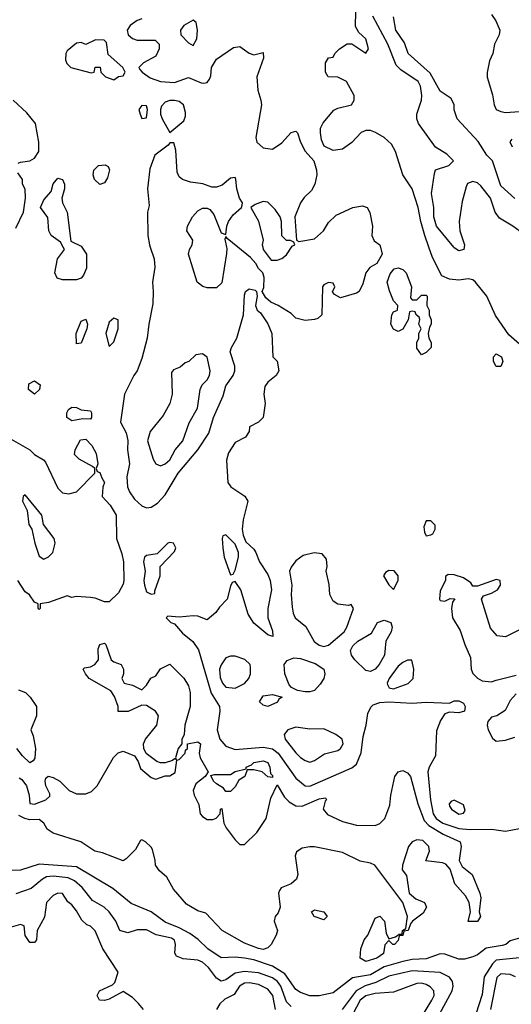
# Model space of a CAD drawing. Header units: inches. Extents: x 2380053 to 2584298, y 380219 to 546618.
# Tile 750 of 788: x 2555966 to 2558074, y 476753 to 480975. Entities that reach past the tile are written whole.
import ezdxf

# ---------------------------------------------------------------- set-up
doc = ezdxf.new("R2010")
doc.units = ezdxf.units.IN
doc.header["$MEASUREMENT"] = 0
doc.layers.add('C5457', color=7, linetype='Continuous')
doc.layers.add('C5458', color=7, linetype='Continuous')

msp = doc.modelspace()

# ---------------------------------------------------------------- linework, layer by layer
at = {"layer": 'C5457', "color": 2}
for points, elevation in [([(2556233.2, 480000), (2556253.4, 479970), (2556252.4, 479910), (2556240.4, 479879.6), (2556230, 479866.6), (2556210, 479859.5), (2556150, 479859.3), (2556127, 479867), (2556117.2, 479890), (2556128.7, 479950), (2556158, 479990), (2556152.5, 480000)], 10), ([(2556526.4, 480000), (2556543.1, 479950), (2556546, 479914), (2556535.5, 479850), (2556539.3, 479810), (2556536.7, 479756.7), (2556519.5, 479670), (2556513, 479610), (2556490, 479522), (2556470.4, 479469.6), (2556456, 479450), (2556416, 479370), (2556398.8, 479250), (2556423, 479203), (2556430.4, 479170.4), (2556428.2, 479130), (2556437.1, 479070), (2556425.2, 479014.8), (2556428, 478972), (2556437.1, 478950), (2556458.8, 478918.9), (2556490, 478890.5), (2556510, 478882), (2556530, 478884.9), (2556557.7, 478902.3), (2556590, 478937.3), (2556646, 479030), (2556729.6, 479130), (2556777.2, 479202.8), (2556797, 479270), (2556838.4, 479361.6), (2556850, 479404.7), (2556882, 479450), (2556889.4, 479470), (2556889.4, 479490), (2556869.6, 479550.3), (2556874.5, 479570), (2556897, 479610), (2556926, 479710), (2556930, 479794), (2556935.3, 479810), (2556950, 479821), (2556976, 479816), (2556982, 479810), (2556984.7, 479790), (2556978, 479750), (2556984.7, 479730), (2556998.5, 479718.5), (2557030.4, 479670.4), (2557047.3, 479630), (2557052, 479530), (2557070.6, 479510.6), (2557077.3, 479470), (2557066, 479450), (2557030, 479421.2), (2557017.1, 479402.9), (2557013, 479370), (2557019.1, 479330), (2557010, 479269), (2556991, 479250), (2556952, 479230), (2556950.8, 479210), (2556934.4, 479185.6), (2556890, 479162), (2556862.4, 479117.6), (2556853.2, 479086.8), (2556859.1, 478990), (2556872.5, 478972.5), (2556932.5, 478932.5), (2556944, 478910), (2556924, 478830), (2556921, 478790), (2556924.7, 478764.7), (2556936, 478736), (2556970, 478704.7), (2556978.8, 478690), (2556994.8, 478650), (2557030, 478596), (2557040.5, 478570), (2557046, 478530), (2557030.6, 478450), (2557030.8, 478410.8), (2557050, 478354), (2557052, 478330), (2557030, 478338), (2556970, 478388), (2556946.3, 478426.3), (2556914, 478530), (2556890, 478566), (2556878, 478562), (2556870, 478546), (2556856, 478490), (2556823.4, 478456.6), (2556807.5, 478432.5), (2556770, 478402), (2556730, 478417.2), (2556710, 478419.3), (2556650, 478413.2), (2556602, 478418), (2556594, 478410), (2556614, 478390), (2556630, 478384.7), (2556664.1, 478344.1), (2556708.2, 478308.2), (2556732.8, 478272.8), (2556787.5, 478087.5), (2556823, 478030), (2556824.4, 478010), (2556813.4, 477930), (2556824.9, 477890), (2556850, 477860.5), (2556890, 477846), (2557010, 477855.2), (2557050, 477848.9), (2557075.3, 477830), (2557150, 477723), (2557190, 477690.4), (2557210, 477688.7), (2557390, 477766.4), (2557410, 477782), (2557430, 477831.3), (2557438.7, 477901.3), (2557452.6, 477950), (2557459.7, 478000.3), (2557472.6, 478027.4), (2557482.8, 478037.2), (2557510, 478047.2), (2557549.8, 478050.2), (2557650, 478044.9), (2557710, 478048.2), (2557810, 478044.7), (2557830, 478054), (2557850, 478054), (2557870, 478044.7), (2557877.3, 478030), (2557874, 478010), (2557850, 478002.7), (2557810, 478005.2), (2557790, 477999), (2557770.4, 477969.6), (2557753.8, 477926.2), (2557750, 477818), (2557722, 477770), (2557717.1, 477750), (2557727.6, 477630), (2557739, 477570), (2557751.9, 477550), (2557780.4, 477530), (2557850, 477506.4), (2557897.8, 477502.2), (2557990, 477504.4), (2558050, 477495.3), (2558110, 477506.7)], 14), ([(2556853.2, 480000), (2556854.4, 479994.4), (2556853.2, 479973.2), (2556832.9, 479847.1), (2556810, 479826), (2556770, 479826), (2556751.4, 479831.4), (2556727, 479850), (2556689.7, 479970), (2556694.5, 479990), (2556700.5, 480000)], 14), ([(2557513.5, 480000), (2557521, 479970), (2557498, 479930), (2557467.7, 479912.3), (2557451.3, 479890), (2557438, 479842), (2557422, 479810), (2557410, 479802), (2557342, 479782), (2557316.4, 479796.4), (2557308.4, 479808.4), (2557318, 479830), (2557310, 479846), (2557290, 479848), (2557270, 479838), (2557264.7, 479830), (2557262, 479710), (2557245.4, 479694.6), (2557230.9, 479689.1), (2557190, 479685.2), (2557150, 479696), (2557130, 479716), (2557075.3, 479750), (2557043.7, 479763.7), (2557022, 479782), (2557006, 479810), (2557012.9, 479827.1), (2557015.3, 479870), (2557008.7, 479890), (2556990, 479908.7), (2556979, 479930), (2556956.2, 479956.2), (2556901.7, 480000)], 14), ([(2557008.5, 480000), (2557011, 479990), (2557044.7, 479944.7), (2557070, 479944.7), (2557090, 479951), (2557110, 479966.8), (2557132.2, 480000)], 14), ([(2558110, 479584), (2558064.5, 479624.5), (2558006.8, 479706.8), (2557969.6, 479789.6), (2557921.2, 479850), (2557910, 479859.3), (2557890, 479863.7), (2557850, 479858.4), (2557810, 479862), (2557777.2, 479877.2), (2557736.1, 479956.1), (2557721.2, 480000)], 14), ([(2557872.4, 480000), (2557870.7, 479989.3), (2557850, 479984), (2557830, 479997.2), (2557827.7, 480000)], 10), ([(2555930, 479176.3), (2556010, 479130.6), (2556030, 479110.8), (2556068, 479088), (2556077.1, 479077.1), (2556130, 478966), (2556150, 478946.8), (2556177.5, 478942.5), (2556210, 478951), (2556288.7, 479030), (2556288, 479050), (2556279, 479059), (2556222, 479090), (2556202, 479110), (2556204, 479130), (2556227, 479173), (2556250, 479176), (2556276, 479150), (2556294.4, 479114.4), (2556302, 479070), (2556294, 479050), (2556298, 479038), (2556310, 479034), (2556318, 479010), (2556330.5, 478990.5), (2556322.8, 478970), (2556320.7, 478930), (2556353.7, 478893.7), (2556380.5, 478850), (2556382, 478750), (2556404.8, 478684.8), (2556411.7, 478650), (2556413.7, 478570), (2556410, 478555.3), (2556390, 478517.2), (2556350, 478479), (2556330, 478479.3), (2556290, 478495.1), (2556270, 478498), (2556210, 478502), (2556190, 478498), (2556170, 478504), (2556090, 478476), (2556054, 478470), (2556054, 478450), (2556050, 478446), (2556046, 478450), (2556046, 478470), (2556030, 478478), (2556009.1, 478509.1), (2555990, 478522), (2555958, 478570)], 10), ([(2558130, 478368.7), (2558050, 478329.3), (2558013.2, 478333.2), (2557985.2, 478365.2), (2557946, 478490), (2557955.3, 478504.7), (2557990, 478516), (2558015.3, 478530), (2558028, 478550), (2558026, 478570), (2558010, 478575.3), (2557930, 478546), (2557910, 478546), (2557900.4, 478560.4), (2557870, 478582), (2557830, 478595.3), (2557803.6, 478596.4), (2557792.7, 478587.3), (2557792, 478570), (2557770, 478526), (2557766, 478490), (2557770, 478484.7), (2557790, 478482), (2557812.7, 478492.7), (2557831.6, 478491.6), (2557822, 478478), (2557818, 478450), (2557822.8, 478410), (2557855.6, 478355.6), (2557875.2, 478295.2), (2557899.8, 478239.8), (2557903, 478190), (2557910, 478171.3), (2557930, 478150.8), (2557950, 478140.7), (2557990, 478136.3), (2558010, 478142.8), (2558095.6, 478164.4)], 18), ([(2555961.4, 478101.4), (2555992, 478090), (2556012, 478070), (2556038, 478030), (2556038.8, 477990), (2556014, 477930), (2556024.7, 477904.7), (2556034.8, 477850), (2556030.9, 477809.1), (2556023.6, 477796.4), (2556010, 477788), (2555978, 477818), (2555954, 477850)], 10), ([(2558095.9, 478084.1), (2558070, 478055.3), (2558047.5, 478012.5), (2558012, 477990), (2557990, 477984), (2557974.4, 477965.6), (2557970.8, 477950), (2557974.8, 477930), (2557993.7, 477893.7), (2558010, 477881), (2558050, 477884.9), (2558090, 477898.8)], 18), ([(2555964.5, 477724.5), (2555976.3, 477716.3), (2555996, 477690), (2556006.8, 477650), (2556010, 477614), (2556030, 477611.3), (2556078, 477630), (2556095.1, 477644.9), (2556096, 477656), (2556078, 477690), (2556075.3, 477710), (2556078, 477722), (2556089, 477731), (2556110, 477726), (2556138, 477710), (2556178.8, 477670), (2556210, 477655.5), (2556250, 477655.5), (2556274.7, 477665.3), (2556299.3, 477690), (2556369.1, 477810.9), (2556389.1, 477830.9), (2556410, 477838), (2556458.8, 477818.8), (2556474.4, 477794.4), (2556484, 477764), (2556530, 477726), (2556550, 477718), (2556590, 477732), (2556610, 477732), (2556633.6, 477746.4), (2556640.4, 477799.6), (2556650, 477802), (2556675.3, 477830), (2556678, 477842), (2556686, 477850), (2556686, 477870), (2556730, 477878), (2556742, 477870), (2556736, 477830), (2556741, 477810), (2556774, 477750), (2556762, 477730), (2556721.4, 477698.6), (2556710.8, 477670), (2556714, 477650), (2556734.8, 477610), (2556741, 477570), (2556750, 477558), (2556770, 477546), (2556794.6, 477545.4), (2556808.4, 477551.6), (2556826, 477570), (2556828, 477590), (2556832.7, 477592.7), (2556842, 477530), (2556852, 477510), (2556890, 477458), (2556910, 477438), (2556930, 477438), (2556983.7, 477490), (2557022.7, 477550), (2557042.7, 477637.3), (2557070, 477694), (2557101.3, 477641.3), (2557121.7, 477621.7), (2557150, 477603.8), (2557177.7, 477602.3), (2557250, 477633.4), (2557278, 477638), (2557282, 477630), (2557276, 477624), (2557267.3, 477590), (2557286.6, 477566.6), (2557350, 477537.1), (2557410, 477520.7), (2557490, 477519.1), (2557511.4, 477528.6), (2557532.7, 477550), (2557553.6, 477606.4), (2557557.2, 477650), (2557574.5, 477730), (2557589.7, 477750.3), (2557610, 477754.9), (2557630, 477745.5), (2557642.4, 477730), (2557673, 477613), (2557701, 477541), (2557720.2, 477520.2), (2557782.2, 477482.2), (2557854.8, 477450), (2557858.8, 477430), (2557850.6, 477370), (2557863.8, 477343.8), (2557906.8, 477310), (2557939.1, 477230), (2557944, 477210), (2557936, 477150), (2557942, 477130), (2557930, 477108), (2557890, 477108), (2557899, 477150), (2557893.2, 477190), (2557878.4, 477218.4), (2557832.7, 477270), (2557812.1, 477332.1), (2557793.3, 477353.3), (2557779.1, 477359.1), (2557708.4, 477368.4), (2557724, 477410), (2557721.2, 477430), (2557695.3, 477455.3), (2557670, 477458), (2557650, 477449.2), (2557634, 477430), (2557607.3, 477350), (2557606.8, 477330), (2557624.7, 477304.7), (2557636, 477230), (2557665.2, 477205.2), (2557702, 477190), (2557711, 477170), (2557695.9, 477144.1), (2557651.3, 477110), (2557642, 477098), (2557632, 477070), (2557614, 477066), (2557610, 477048), (2557594, 477046), (2557590, 477026), (2557574, 477010), (2557566, 477010), (2557550, 477026), (2557532.7, 477007.3), (2557526, 476970), (2557498, 476950), (2557450, 476936), (2557426.6, 476950), (2557429.5, 476990.5), (2557444, 477030), (2557459, 477050), (2557490, 477122), (2557510, 477130.7), (2557530.8, 477110), (2557538, 477058), (2557550, 477034), (2557578, 477042), (2557594, 477054), (2557606, 477054), (2557608, 477070), (2557622, 477078), (2557629, 477130), (2557609, 477190), (2557489.6, 477349.7), (2557470, 477358.4), (2557426.7, 477366.7), (2557350, 477404.5), (2557230, 477428), (2557210, 477428), (2557177.6, 477422.4), (2557152.8, 477407.2), (2557148, 477390), (2557159.3, 477310), (2557153.4, 477290), (2557130, 477269.2), (2557087.7, 477252.3), (2557079.8, 477240.2), (2557076, 477230), (2557082.8, 477170), (2557074.4, 477145.6), (2557062, 477130), (2557058, 477110), (2557071.3, 477070), (2557066.8, 477050), (2557044.9, 477010), (2557030, 476995.1), (2557010, 476988.3), (2556990, 476991.6), (2556930, 477014.5), (2556835.3, 477070), (2556764, 477144), (2556730, 477154), (2556682, 477182), (2556626.3, 477246.3), (2556598, 477298), (2556565.6, 477325.6), (2556549.1, 477349.1), (2556548, 477370), (2556536.4, 477416.4), (2556530, 477426), (2556506, 477450), (2556490, 477458), (2556484.7, 477455.3), (2556463.6, 477416.4), (2556423.6, 477376.4), (2556410, 477368.7), (2556322, 477402), (2556288, 477410), (2556229.1, 477449.1), (2556110, 477487.3), (2556084.4, 477504.4), (2556070, 477529), (2556050, 477545.2), (2556010, 477543.7), (2555988, 477550), (2555963.2, 477563.2)], 10), ([(2558130, 477041.6), (2558070, 477024.5), (2558050.7, 477010), (2558035.1, 477004.9), (2557967.1, 476992.9), (2557930, 476965.2), (2557910, 476956), (2557873.2, 476946.8), (2557850, 476947), (2557790, 476967.3), (2557770, 476969.6), (2557710, 476948.3), (2557650, 476944.8), (2557610, 476936.8), (2557530, 476913.6), (2557470, 476879.2), (2557394.1, 476865.9), (2557310, 476802.7), (2557250, 476788.7), (2557210.9, 476789.1), (2557170, 476803.7), (2557150, 476816), (2557103, 476883), (2557050, 476915.8), (2556970, 476943.1), (2556930, 476951.1), (2556890, 476955.1), (2556830, 476952.7), (2556773.2, 476990), (2556731.3, 477031.3), (2556696.4, 477056.4), (2556650, 477081.1), (2556590, 477104.7), (2556530, 477149.6), (2556444.7, 477184.7), (2556365.2, 477250), (2556210, 477342), (2556050, 477353.3), (2555970, 477327.6), (2555870, 477326.3)], 14), ([(2557130, 476743), (2557110, 476762.9), (2557086.2, 476830), (2557071.3, 476851.3), (2557050, 476865.7), (2556990, 476887.6), (2556930, 476894), (2556890, 476886.3), (2556850, 476858), (2556830, 476852.7), (2556810, 476865.2), (2556776.3, 476910), (2556750, 476933.7), (2556730, 476942.7), (2556667.6, 476947.6), (2556639.3, 476959.3), (2556632.3, 476972.3), (2556634, 477010), (2556630, 477028), (2556617, 477037), (2556551.2, 477051.2), (2556510, 477071.8), (2556470, 477072), (2556430, 477059.3), (2556395.3, 477070), (2556378, 477110), (2556349.5, 477150), (2556329.3, 477170), (2556278.5, 477198.5), (2556234.1, 477254.1), (2556201.8, 477281.8), (2556174.8, 477294.8), (2556110, 477302.6), (2556081.2, 477298.8), (2556064, 477290), (2556016, 477250), (2555950, 477226)], 18), ([(2556498, 476730), (2556476.5, 476756.5), (2556450, 476782), (2556410, 476808), (2556350, 476775.3), (2556330, 476768.7), (2556308, 476770), (2556298, 476790), (2556308, 476810), (2556364, 476836), (2556374, 476846), (2556388.7, 476890), (2556322.7, 476990), (2556290, 477068), (2556270, 477088), (2556254, 477094), (2556233.2, 477113.2), (2556210, 477154), (2556190, 477179), (2556172.5, 477192.5), (2556150, 477228.7), (2556130, 477229.2), (2556110, 477219.3), (2556080.7, 477190), (2556073.2, 477126.8), (2556042, 477070), (2556038, 477030), (2556030, 477018), (2556010, 477018), (2555990, 477048), (2555986, 477090), (2555970, 477095.3), (2555930, 477084)], 22), ([(2558110, 476952.3), (2558010, 476942.4), (2557993.3, 476926.7), (2557958.8, 476870), (2557950, 476795.3), (2557922.4, 476710)], 18), ([(2557766.6, 476710), (2557820.5, 476810), (2557825.6, 476830), (2557821.6, 476850), (2557810, 476869.3), (2557770, 476889.6), (2557650, 476896), (2557550, 476872.8), (2557494.2, 476845.8), (2557447.9, 476832.2), (2557409.4, 476810.7), (2557348.8, 476730)], 18), ([(2558092, 476870), (2558070, 476881.1), (2558030, 476883), (2558012.8, 476867.3), (2557984.9, 476730)], 22), ([(2557062.9, 476730), (2557051.2, 476790), (2557030, 476817.6), (2556990, 476838), (2556950, 476844.7), (2556930, 476843), (2556909.2, 476830.8), (2556885.4, 476794.6), (2556845.5, 476774.5), (2556824.9, 476755.1), (2556810.5, 476730)], 22), ([(2557684.7, 476690), (2557734, 476770), (2557743, 476790), (2557742.9, 476810), (2557727.2, 476827.2), (2557710, 476837.4), (2557690, 476843.5), (2557670, 476842.6), (2557570, 476804.2), (2557490, 476799.2), (2557450, 476789.7), (2557426.7, 476770), (2557395.6, 476710)], 22)]:
    msp.add_lwpolyline(points, dxfattribs=dict(at, elevation=elevation))
for points, elevation in [([(2557650, 479774), (2557670, 479774), (2557690, 479794), (2557710, 479794), (2557714, 479790), (2557712, 479750), (2557722, 479730), (2557722, 479710), (2557731.2, 479688.9), (2557731.3, 479670), (2557723.6, 479656.4), (2557718, 479630), (2557721, 479610), (2557730.6, 479590.6), (2557730.8, 479570), (2557710, 479548), (2557690, 479538), (2557670, 479566), (2557669.1, 479590.9), (2557678, 479610), (2557678, 479630), (2557688, 479650), (2557678, 479670), (2557682, 479690), (2557679, 479699), (2557666, 479710), (2557662, 479722), (2557650, 479726), (2557638, 479722), (2557631.6, 479688.4), (2557610, 479648), (2557590, 479638), (2557570, 479648), (2557558, 479670), (2557562, 479710), (2557570, 479722), (2557586, 479730), (2557588, 479750), (2557569.3, 479769.3), (2557551.9, 479811.9), (2557542.7, 479850), (2557554.5, 479885.5), (2557572.7, 479907.3), (2557590, 479911.3), (2557610, 479904), (2557624, 479890), (2557646, 479830), (2557642, 479782)], 14), ([(2556210, 479586), (2556209.2, 479630), (2556230, 479682), (2556250, 479691.3), (2556257.3, 479670), (2556254, 479650), (2556230, 479588)], 10), ([(2556370, 479695.3), (2556350, 479678), (2556336, 479630), (2556350, 479574), (2556370, 479594), (2556388.7, 479650), (2556388, 479688)], 14), ([(2556750, 479542), (2556722, 479538), (2556691.3, 479510), (2556676, 479504), (2556654.8, 479485.2), (2556626, 479474), (2556618, 479462), (2556620.3, 479370), (2556610.3, 479329.8), (2556582.3, 479277.7), (2556526, 479210), (2556514.9, 479170), (2556538.8, 479090), (2556550, 479071.3), (2556570, 479062.8), (2556590, 479070.8), (2556610, 479087.3), (2556632.7, 479130), (2556666, 479170), (2556693.4, 479246.6), (2556729.5, 479310), (2556740.9, 479390), (2556749.3, 479410), (2556770, 479431), (2556780.9, 479450), (2556783.7, 479470), (2556770, 479528)], 18), ([(2558030, 479488), (2558010, 479488.7), (2557998, 479510), (2557998, 479530), (2558010, 479542), (2558032, 479530), (2558038, 479510)], 14), ([(2556030, 479369.3), (2556004, 479390), (2556006.3, 479413.7), (2556030, 479426), (2556054, 479410), (2556050.7, 479390)], 10), ([(2556270, 479262), (2556236.9, 479263.1), (2556190, 479255.3), (2556169, 479270), (2556168.7, 479290), (2556176.4, 479303.6), (2556190, 479314), (2556210, 479312), (2556230, 479302), (2556270, 479298), (2556274.8, 479290), (2556274.8, 479270)], 10), ([(2555990, 478938), (2555982, 478930), (2555978, 478910), (2555998, 478870), (2556006, 478810), (2556018, 478790), (2556031, 478730), (2556050, 478674), (2556070, 478662), (2556090, 478671.3), (2556108.7, 478690), (2556119, 478730), (2556114, 478750), (2556068, 478810), (2556062, 478850)], 10), ([(2557730, 478826), (2557710, 478826), (2557699.6, 478800.4), (2557702, 478778), (2557710, 478762), (2557730, 478766), (2557738, 478770), (2557748, 478790), (2557747.3, 478807.3)], 18), ([(2556850, 478766), (2556838, 478762), (2556834, 478750), (2556838, 478710), (2556842.8, 478670), (2556870, 478594), (2556882, 478598), (2556890, 478614), (2556904, 478670), (2556904, 478690), (2556890, 478726)], 14), ([(2556610, 478734), (2556602, 478730), (2556556, 478684), (2556510, 478678), (2556502, 478670), (2556498, 478650), (2556504.7, 478610), (2556498.8, 478570), (2556501, 478550), (2556510, 478522), (2556530, 478512), (2556546, 478514), (2556546, 478526), (2556568.7, 478590), (2556569, 478631), (2556630, 478694), (2556635.3, 478710), (2556626, 478730)], 14), ([(2557229.1, 478689.1), (2557182, 478678), (2557150, 478654), (2557130, 478628), (2557124, 478610), (2557133.4, 478550), (2557130.7, 478510.7), (2557135.3, 478455.3), (2557138.8, 478430), (2557147.3, 478410), (2557192.7, 478372.7), (2557228.8, 478308.8), (2557250, 478293.4), (2557270, 478287.7), (2557290, 478293), (2557357.2, 478350), (2557369.3, 478370), (2557398, 478450), (2557387.3, 478467.3), (2557376.9, 478463.1), (2557330, 478469.3), (2557310, 478482), (2557296, 478510), (2557292.9, 478552.9), (2557281.2, 478610), (2557285.2, 478630), (2557282, 478662), (2557264, 478684)], 18), ([(2557550, 478613.2), (2557535.3, 478604.7), (2557526, 478590), (2557550, 478551.3), (2557570, 478532), (2557589.2, 478570), (2557589, 478590), (2557571.6, 478611.6)], 18), ([(2557470, 478179.5), (2557450, 478183.7), (2557403.7, 478230), (2557389.4, 478250), (2557384.5, 478270), (2557394.5, 478290), (2557417, 478310), (2557475.1, 478344.9), (2557501.2, 478390), (2557530, 478400.5), (2557557.3, 478390), (2557564, 478370), (2557559.1, 478350), (2557536.3, 478310), (2557530.4, 478250), (2557508, 478210), (2557490, 478189.5)], 14), ([(2556490, 478102), (2556510, 478122), (2556528.8, 478151.1), (2556550, 478162), (2556570, 478192), (2556610, 478211.3), (2556670, 478151.3), (2556690, 478118), (2556697.3, 478090), (2556697.3, 478030), (2556674.8, 477950), (2556671.2, 477908.9), (2556662, 477890), (2556662, 477870), (2556646, 477850), (2556634, 477810), (2556638, 477802), (2556630, 477806), (2556622, 477798), (2556590, 477788), (2556570, 477788), (2556554.6, 477794.6), (2556509, 477829), (2556499, 477850), (2556497.2, 477870), (2556505.2, 477890), (2556554, 477950), (2556562, 477990), (2556548.7, 478010), (2556510, 478034), (2556490, 478035.3), (2556431.2, 478008.9), (2556388.7, 478008.7), (2556388.7, 478030), (2556372.3, 478072.3), (2556356.6, 478096.6), (2556264, 478150), (2556248.7, 478170), (2556238, 478190), (2556244, 478196), (2556270, 478200.7), (2556288.7, 478210), (2556304, 478230), (2556303.2, 478276.8), (2556310, 478296), (2556330, 478301), (2556336.3, 478296.3), (2556358, 478230), (2556370, 478221), (2556402, 478210), (2556412, 478190), (2556412, 478170), (2556404.7, 478150), (2556414, 478130), (2556450, 478122)], 10), ([(2556890, 478245.2), (2556870, 478245.2), (2556850, 478239), (2556830, 478208.7), (2556823.8, 478190), (2556826, 478154), (2556835.5, 478130), (2556850, 478113.4), (2556890, 478108.2), (2556930, 478128), (2556949.2, 478150), (2556956, 478170), (2556956.5, 478196.5), (2556954, 478210), (2556931.5, 478231.5)], 18), ([(2557190, 478092.3), (2557158, 478098), (2557131.9, 478111.9), (2557122.5, 478122.5), (2557103.7, 478170), (2557101.2, 478210), (2557112.7, 478227.3), (2557141.5, 478238.5), (2557170, 478235.5), (2557234.1, 478214.1), (2557270.3, 478190.3), (2557274.4, 478170), (2557270.3, 478149.7), (2557254.7, 478125.3), (2557230, 478099.3), (2557210, 478092.3)], 14), ([(2557630, 478229), (2557610, 478219.3), (2557590, 478202.7), (2557550.7, 478150), (2557542, 478130), (2557543.8, 478123.8), (2557550.7, 478110.7), (2557570, 478106), (2557631.6, 478128.4), (2557654, 478150), (2557657.2, 478190), (2557648.4, 478228.4)], 18), ([(2557030, 478029.4), (2557010, 478035.3), (2556995.3, 478050), (2557010, 478076), (2557050, 478082), (2557092, 478070), (2557078, 478062), (2557071.6, 478048.4)], 14), ([(2557150, 477942), (2557116, 477930), (2557101, 477910), (2557104.9, 477890), (2557150, 477830.7), (2557170, 477810.7), (2557190, 477798.8), (2557210, 477791), (2557230, 477798), (2557273.6, 477826.4), (2557330, 477841), (2557342, 477850), (2557353.2, 477870), (2557348.7, 477890), (2557322, 477910), (2557270, 477934), (2557210, 477933.2)], 18), ([(2557050, 477726), (2557030, 477728), (2557006, 477750), (2556970, 477759), (2556942, 477758), (2556931.3, 477730), (2556905.4, 477714.6), (2556890, 477686), (2556870, 477666), (2556850, 477666), (2556840.4, 477680.4), (2556810, 477698), (2556798, 477710), (2556786, 477734), (2556802, 477738), (2556870, 477738), (2556890, 477750.8), (2556938, 477762), (2556938, 477770), (2556960.2, 477779.8), (2556970, 477790.4), (2557010, 477796.3), (2557030.6, 477790), (2557038.8, 477770), (2557042, 477742), (2557050, 477734)], 10), ([(2557830, 477628.7), (2557816.9, 477623.1), (2557807.7, 477612.3), (2557810, 477602), (2557818, 477590), (2557850, 477567.7), (2557870, 477572), (2557876, 477584), (2557870, 477608)], 18), ([(2557270, 477115.3), (2557229.1, 477129.1), (2557218, 477150), (2557230, 477158), (2557271.3, 477150), (2557284.7, 477130)], 10)]:
    msp.add_lwpolyline(points, close=True, dxfattribs=dict(at, elevation=elevation))
at = {"layer": 'C5458', "color": 2}
for points, elevation in [([(2557721.2, 480000), (2557704.2, 480050), (2557686.6, 480110), (2557675.8, 480170), (2557649.6, 480250), (2557609.3, 480310), (2557578.4, 480410), (2557561.3, 480441.3), (2557529.3, 480470), (2557492.2, 480492.3), (2557470, 480500.5), (2557450, 480500.7), (2557430, 480492.3), (2557390, 480449.4), (2557350, 480419.5), (2557310, 480415.1), (2557272.5, 480432.5), (2557260.7, 480460.7), (2557256, 480490), (2557256, 480510), (2557267.5, 480532.5), (2557313.3, 480586.7), (2557330, 480596.3), (2557388.7, 480610), (2557401.2, 480630), (2557401.2, 480650), (2557368, 480710), (2557330, 480728.7), (2557288.7, 480730), (2557278, 480750), (2557278, 480790), (2557290, 480812), (2557310, 480814), (2557318, 480830), (2557338, 480850), (2557370, 480872), (2557390, 480872), (2557450, 480832), (2557462, 480850), (2557450, 480894), (2557420.2, 480920.2), (2557406.3, 480946.3), (2557407.8, 481010)], 14), ([(2557990, 480997.3), (2558008, 480970), (2558024.9, 480930), (2558022, 480910), (2558002, 480870), (2557994.8, 480830), (2557981.4, 480798.6), (2557970.5, 480749.5), (2557970.6, 480729.4), (2557993.5, 480653.5), (2558000.4, 480610), (2558010, 480590.8), (2558030, 480581.6), (2558050, 480578), (2558110, 480582)], 6), ([(2556490, 480978.4), (2556470, 480971.8), (2556440.7, 480950), (2556426.8, 480930), (2556431, 480910), (2556450, 480894.8), (2556470, 480888), (2556547.5, 480887.5), (2556564, 480870), (2556564.9, 480850), (2556550, 480819), (2556498, 480790), (2556478, 480770), (2556482, 480762), (2556492, 480750), (2556526.4, 480726.4), (2556570, 480711), (2556630, 480706), (2556690, 480726.8), (2556744.5, 480704.5), (2556756.5, 480703.5), (2556770, 480706), (2556780.2, 480719.8), (2556786, 480734), (2556789.6, 480770.4), (2556810, 480806.8), (2556883.7, 480856.3), (2556910, 480861), (2556950, 480831.3), (2556970, 480824.7), (2557010, 480834), (2557011.3, 480810), (2556984, 480730), (2556987.5, 480672.5), (2557001.1, 480630), (2557002.6, 480610), (2556979.5, 480470), (2556983.8, 480450), (2557010, 480425.5), (2557050, 480420.7), (2557090, 480446.8), (2557130, 480491), (2557150, 480498), (2557158, 480490), (2557170.7, 480450), (2557190, 480411), (2557227.3, 480370), (2557238.8, 480330), (2557240.7, 480310), (2557231.3, 480270), (2557217.3, 480242.7), (2557186.6, 480213.4), (2557170.6, 480190), (2557146.8, 480130), (2557154, 480030), (2557163.6, 480023.6), (2557230, 480036), (2557269.2, 480070), (2557290, 480106), (2557323.6, 480136.4), (2557395.3, 480170), (2557437.1, 480177.1), (2557456, 480170), (2557468.1, 480148.1), (2557479.1, 480090), (2557476, 480050), (2557487.1, 480027.1), (2557511, 480010), (2557513.5, 480000)], 14), ([(2557827.7, 480000), (2557754, 480090), (2557742.4, 480130), (2557742, 480170), (2557732.7, 480230), (2557744.7, 480315.3), (2557749.2, 480330.8), (2557806, 480350), (2557826, 480370), (2557798, 480398), (2557749.3, 480429.3), (2557677.2, 480530), (2557668.7, 480550), (2557668.7, 480570), (2557689.5, 480630.5), (2557691.4, 480650), (2557685.6, 480690), (2557674.5, 480710), (2557600.4, 480760.4), (2557580.4, 480780.4), (2557544.7, 480870), (2557480.5, 480990)], 10), ([(2558090, 480209), (2558030, 480262.7), (2557993.6, 480370), (2557970, 480395.1), (2557932.4, 480452.4), (2557842, 480550), (2557829.3, 480589.3), (2557829, 480610), (2557817.2, 480637.2), (2557770, 480669), (2557726.1, 480746.1), (2557632.3, 480830), (2557616.1, 480876.1), (2557578.7, 480930), (2557570, 480988)], 6), ([(2555960.2, 480359.8), (2555970, 480364.7), (2556010, 480370.8), (2556030, 480381), (2556049, 480410), (2556049, 480450), (2556034, 480530), (2555996.6, 480576.6), (2555939, 480630)], 14), ([(2556700.5, 480000), (2556706.6, 480010), (2556709.5, 480030), (2556683.7, 480070), (2556686.6, 480090), (2556707.3, 480130), (2556730, 480156.3), (2556750, 480167.3), (2556770, 480166.8), (2556782, 480162), (2556799.3, 480139.3), (2556830, 480062), (2556850, 480054), (2556854, 480090), (2556862, 480110), (2556881.5, 480138.5), (2556918, 480170), (2556920.4, 480179.6), (2556921.2, 480190), (2556909.5, 480209.5), (2556898, 480250), (2556893.2, 480290), (2556890, 480298), (2556870, 480295.3), (2556834.6, 480265.4), (2556810, 480257.2), (2556790, 480257.2), (2556751.7, 480271.7), (2556698.9, 480278.9), (2556664, 480290), (2556650, 480301.2), (2556642, 480322), (2556635.5, 480415.5), (2556627.3, 480447.3), (2556610, 480448), (2556602.8, 480437.2), (2556546.2, 480393.8), (2556524.2, 480335.8), (2556514.4, 480250), (2556522, 480178), (2556514.8, 480150), (2556515.5, 480050), (2556523, 480010), (2556526.4, 480000)], 14), ([(2558076.3, 480463.7), (2558068.7, 480451.3), (2558078, 480430)], 6), ([(2555950, 480081), (2555983, 480150), (2555991.6, 480210), (2555989.2, 480249.2), (2555978, 480270), (2555978, 480290), (2555958, 480318)], 14), ([(2556152.5, 480000), (2556140.9, 480020.9), (2556100.9, 480050), (2556091.8, 480070), (2556087.6, 480127.6), (2556055.1, 480170), (2556070, 480202.8), (2556102, 480238), (2556110, 480271.3), (2556130, 480296.3), (2556150, 480290.6), (2556158.4, 480270), (2556158.4, 480250), (2556146.8, 480210), (2556150.5, 480190), (2556170.3, 480150.3), (2556185.4, 480025.4), (2556230, 480004.7), (2556233.2, 480000)], 10), ([(2558215.3, 480000), (2558222, 480010), (2558219, 480019), (2558208.7, 480030), (2558190, 480038), (2558144.1, 480044.1), (2558081.2, 480090), (2558023.6, 480123.6), (2558005.2, 480150), (2557985.2, 480210), (2557943.2, 480263.2), (2557930, 480275.3), (2557910, 480282), (2557886.8, 480273.2), (2557880.7, 480259.3), (2557864.1, 480195.9), (2557850.7, 480110), (2557854, 480070), (2557874, 480010), (2557872.4, 480000)], 10), ([(2557132.2, 480000), (2557135.3, 480004.7), (2557146, 480010), (2557142, 480022), (2557128, 480028), (2557110, 480028.7), (2557090, 480048), (2557089.3, 480109.3), (2557082.7, 480130), (2557061.2, 480161.2), (2557030, 480192.7), (2557010, 480196), (2556976.8, 480183.2), (2556958, 480170), (2556990, 480112), (2557011, 480030), (2557006, 480010), (2557008.5, 480000)], 14), ([(2556901.7, 480000), (2556856.4, 480036.4), (2556850, 480046), (2556846, 480034), (2556853.2, 480000)], 14)]:
    msp.add_lwpolyline(points, dxfattribs=dict(at, elevation=elevation))
for points, elevation in [([(2556710, 480973.2), (2556670.7, 480950), (2556656.3, 480930), (2556657.3, 480910), (2556690, 480876), (2556710, 480864.7), (2556726.3, 480893.7), (2556729.5, 480930), (2556722.7, 480962.7)], 18), ([(2556291.6, 480888.4), (2556250, 480868.7), (2556230, 480878), (2556210, 480875.3), (2556170, 480842), (2556164.9, 480830), (2556163.4, 480803.4), (2556168.2, 480788.2), (2556186, 480770), (2556273.2, 480746.8), (2556286, 480750), (2556290, 480772), (2556311.6, 480771.6), (2556314, 480750), (2556334, 480730), (2556370, 480718), (2556390, 480732), (2556410, 480734), (2556418, 480750), (2556408, 480770), (2556345.6, 480825.6), (2556338, 480878), (2556328, 480888)], 14), ([(2556630, 480629), (2556610, 480629), (2556590, 480622), (2556574.8, 480605.2), (2556570.8, 480590), (2556570.8, 480570), (2556577.3, 480550), (2556610, 480492), (2556670, 480542), (2556678, 480562), (2556678, 480578), (2556668.7, 480610), (2556650, 480624)], 14), ([(2556490, 480608), (2556478, 480590), (2556482.8, 480570), (2556490, 480552), (2556510, 480554), (2556514, 480590), (2556510, 480606)], 14), ([(2556310, 480269.3), (2556287, 480290), (2556282, 480310), (2556284.5, 480330), (2556304, 480350), (2556333.2, 480353.2), (2556346, 480346), (2556350.9, 480330.9), (2556343.5, 480296.5), (2556330, 480275.3)], 10)]:
    msp.add_lwpolyline(points, close=True, dxfattribs=dict(at, elevation=elevation))

doc.saveas('drawing.dxf')
